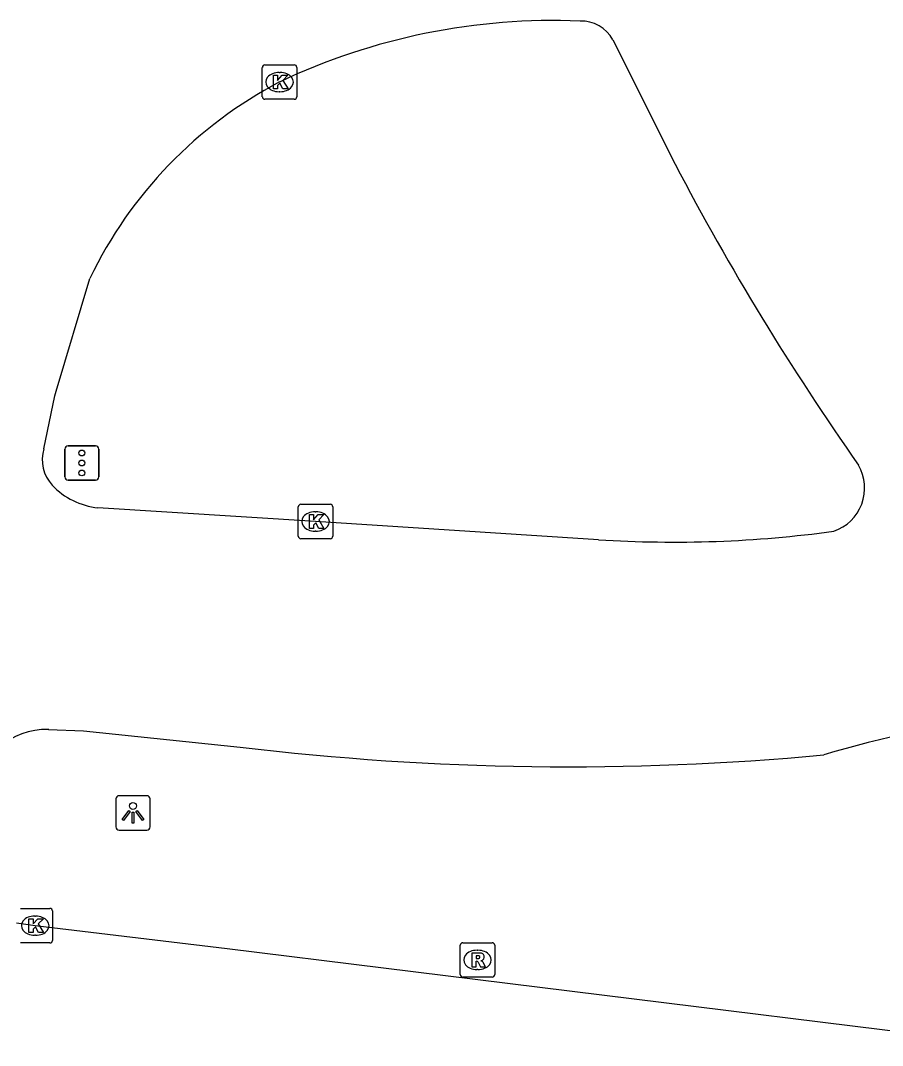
# Model space of a CAD drawing. Extents: x 161477 to 163040, y 383680 to 384868.
# Drawn here: x 161755.34 to 161780.35, y 384836.5 to 384866.25 of the extents above; entities that cross this region are included whole.
import ezdxf

# ---------------------------------------------------------------- set-up
doc = ezdxf.new("R2010")
doc.units = 0
for name, color, linetype in [('IMGEO_Kolk', 7, 'Continuous'), ('IMGEO_Lichtpunt', 7, 'Continuous'), ('IMGEO_Rijbaan_regionaal_gesloten', 7, 'Continuous'), ('IMGEO_Rioolput', 7, 'Continuous'), ('IMGEO_Verkeersregelinstallatiepaal', 7, 'Continuous')]:
    doc.layers.add(name, color=color, linetype=linetype)

msp = doc.modelspace()

# ---------------------------------------------------------------- linework, layer by layer
at = {"layer": 'IMGEO_Kolk'}
for p, q in [((161762.432, 384864.967), (161763.284, 384864.967)), ((161762.357, 384864.041), (161762.357, 384864.893)), ((161762.845, 384864.747), (161762.87, 384864.747)), ((161763.358, 384864.893), (161763.358, 384864.041)), ((161762.868, 384864.187), (161762.843, 384864.187)), ((161763.284, 384863.967), (161762.432, 384863.967)), ((161763.475, 384852.212), (161764.327, 384852.212)), ((161763.4, 384851.286), (161763.4, 384852.138)), ((161763.888, 384851.992), (161763.913, 384851.992)), ((161764.401, 384852.138), (161764.401, 384851.286)), ((161763.911, 384851.432), (161763.886, 384851.432)), ((161764.327, 384851.212), (161763.475, 384851.212)), ((161755.34, 384840.481), (161756.192, 384840.481)), ((161755.753, 384840.261), (161755.778, 384840.261)), ((161756.266, 384840.407), (161756.266, 384839.555)), ((161755.776, 384839.701), (161755.751, 384839.701)), ((161756.192, 384839.481), (161755.34, 384839.481))]:
    msp.add_line(p, q, dxfattribs=at)
for points in [[(161762.432, 384864.967), (161763.284, 384864.967)], [(161762.357, 384864.041), (161762.357, 384864.893)], [(161762.678, 384864.667), (161762.801, 384864.667), (161762.801, 384864.516), (161762.931, 384864.667), (161763.095, 384864.667), (161762.949, 384864.516), (161763.102, 384864.267), (161762.95, 384864.267), (161762.865, 384864.431), (161762.801, 384864.364), (161762.801, 384864.267), (161762.678, 384864.267), (161762.678, 384864.667)], [(161763.358, 384864.893), (161763.358, 384864.041)], [(161763.284, 384863.967), (161762.432, 384863.967)], [(161763.475, 384852.212), (161764.327, 384852.212)], [(161763.4, 384851.286), (161763.4, 384852.138)], [(161763.721, 384851.912), (161763.844, 384851.912), (161763.844, 384851.761), (161763.974, 384851.912), (161764.138, 384851.912), (161763.992, 384851.761), (161764.145, 384851.512), (161763.993, 384851.512), (161763.908, 384851.676), (161763.844, 384851.609), (161763.844, 384851.512), (161763.721, 384851.512), (161763.721, 384851.912)], [(161764.401, 384852.138), (161764.401, 384851.286)], [(161764.327, 384851.212), (161763.475, 384851.212)], [(161755.34, 384840.481), (161756.192, 384840.481)], [(161756.266, 384840.407), (161756.266, 384839.555)], [(161755.586, 384840.181), (161755.709, 384840.181), (161755.709, 384840.03), (161755.839, 384840.181), (161756.003, 384840.181), (161755.857, 384840.03), (161756.01, 384839.781), (161755.858, 384839.781), (161755.773, 384839.945), (161755.709, 384839.878), (161755.709, 384839.781), (161755.586, 384839.781), (161755.586, 384840.181)], [(161756.192, 384839.481), (161755.34, 384839.481)]]:
    msp.add_lwpolyline(points, dxfattribs=at)
for centre, start, end in [((161762.434, 384864.891), 91.552, 178.448), ((161762.434, 384864.891), 91.552, 178.448), ((161763.282, 384864.891), 1.552, 88.448), ((161763.282, 384864.891), 1.552, 88.448), ((161762.434, 384864.043), 181.552, 268.448), ((161762.434, 384864.043), 181.552, 268.448), ((161763.282, 384864.043), 271.552, 358.448), ((161763.282, 384864.043), 271.552, 358.448), ((161763.477, 384852.136), 91.552, 178.448), ((161763.477, 384852.136), 91.552, 178.448), ((161764.325, 384852.136), 1.552, 88.448), ((161764.325, 384852.136), 1.552, 88.448), ((161763.477, 384851.288), 181.552, 268.448), ((161763.477, 384851.288), 181.552, 268.448), ((161764.325, 384851.288), 271.552, 358.448), ((161764.325, 384851.288), 271.552, 358.448), ((161756.19, 384840.405), 1.552, 88.448), ((161756.19, 384840.405), 1.552, 88.448), ((161756.19, 384839.557), 271.552, 358.448), ((161756.19, 384839.557), 271.552, 358.448)]:
    msp.add_arc(centre, 0.0765, start, end, dxfattribs=at)
for centre, major_axis, ratio, start_param, end_param in [((161762.844, 384864.467), (-0.387, 0.002), 0.722429, 4.712389, 7.853982), ((161762.869, 384864.467), (-0.39, 0.002), 0.717154, 1.570796, 4.712389), ((161763.887, 384851.712), (-0.387, 0.002), 0.722429, 4.712389, 7.853982), ((161763.912, 384851.712), (-0.39, 0.002), 0.717154, 1.570796, 4.712389), ((161755.752, 384839.981), (-0.387, 0.002), 0.722429, 4.712389, 7.853982), ((161755.777, 384839.981), (-0.39, 0.002), 0.717154, 1.570796, 4.712389)]:
    msp.add_ellipse(centre, major_axis=major_axis, ratio=ratio, start_param=start_param, end_param=end_param, dxfattribs=at)
at = {"layer": 'IMGEO_Lichtpunt'}
for p, q in [((161758.105, 384843.658), (161758.105, 384842.851)), ((161758.105, 384843.658), (161758.105, 384842.851)), ((161759.007, 384843.753), (161758.199, 384843.753)), ((161759.007, 384843.753), (161758.199, 384843.753)), ((161759.101, 384842.851), (161759.101, 384843.658)), ((161759.101, 384842.851), (161759.101, 384843.658)), ((161758.199, 384842.757), (161759.007, 384842.757)), ((161758.199, 384842.757), (161759.007, 384842.757))]:
    msp.add_line(p, q, dxfattribs=at)
for points in [[(161758.479, 384843.322), (161758.518, 384843.294), (161758.33, 384843.032), (161758.292, 384843.059), (161758.479, 384843.322)], [(161758.581, 384843.274), (161758.628, 384843.274), (161758.628, 384842.952), (161758.581, 384842.952), (161758.581, 384843.274)], [(161758.691, 384843.294), (161758.729, 384843.321), (161758.916, 384843.059), (161758.877, 384843.031), (161758.691, 384843.294)]]:
    msp.add_lwpolyline(points, dxfattribs=at)
msp.add_circle((161758.604, 384843.456), 0.0994, dxfattribs=at)
for centre, start, end in [((161758.199, 384843.658), 90, 180), ((161758.199, 384843.658), 90, 180), ((161759.007, 384843.658), 0, 90), ((161759.007, 384843.658), 0, 90), ((161758.199, 384842.851), 180, 270), ((161758.199, 384842.851), 180, 270), ((161759.007, 384842.851), 270, 0), ((161759.007, 384842.851), 270, 360)]:
    msp.add_arc(centre, 0.0946, start, end, dxfattribs=at)
at = {"layer": 'IMGEO_Rijbaan_regionaal_gesloten'}
for points in [[(161772.531, 384865.697), (161774.332, 384862.086)], [(161756.016, 384853.821), (161756.34, 384855.363), (161756.379, 384855.494), (161757.353, 384858.769)], [(161772.111, 384851.184), (161763.9, 384851.711), (161757.587, 384852.112)], [(161756.157, 384845.679), (161757.169, 384845.636), (161761.71, 384845.166)], [(161784.016, 384836.503), (161761.334, 384839.312), (161755.765, 384839.98), (161755.222, 384840.057)]]:
    msp.add_lwpolyline(points, dxfattribs=at)
for centre, radius, start, end in [((161770.803, 384847.68), 18.574, 87.6179, 115.3253), ((161771.603, 384865.172), 1.067, 29.5064, 91.4826), ((161768.692, 384853.326), 12.578, 117.6351, 154.3589), ((161844.076, 384898.609), 78.728, 207.63962, 215.09427), ((161757.056, 384853.51), 1.085, 163.3501, 222.9972), ((161778.505, 384852.687), 1.33, 289.0168, 29.6877), ((161757.788, 384854.179), 2.077, 222.7282, 264.4535), ((161774.3, 384885.289), 34.175, 266.3276, 277.7998), ((161787.859, 384814.16), 32.126, 97.1269, 106.6515), ((161756.118, 384843.548), 2.131, 88.9422, 173.5086), ((161771.241, 384924.125), 79.532, 263.1173, 275.34751)]:
    msp.add_arc(centre, radius, start, end, dxfattribs=at)
at = {"layer": 'IMGEO_Rioolput'}
for p, q in [((161768.1, 384838.561), (161768.1, 384839.413)), ((161768.175, 384839.487), (161769.027, 384839.487)), ((161769.101, 384839.413), (161769.101, 384838.561)), ((161768.588, 384839.267), (161768.613, 384839.267)), ((161769.027, 384838.487), (161768.175, 384838.487)), ((161768.611, 384838.707), (161768.586, 384838.707))]:
    msp.add_line(p, q, dxfattribs=at)
for points in [[(161768.1, 384838.561), (161768.1, 384839.413)], [(161768.175, 384839.487), (161769.027, 384839.487)], [(161769.101, 384839.413), (161769.101, 384838.561)], [(161768.689, 384839.185), (161768.437, 384839.187), (161768.437, 384838.787)], [(161768.615, 384839.106), (161768.561, 384839.106), (161768.561, 384839.025)], [(161768.437, 384838.787), (161768.561, 384838.787), (161768.561, 384838.949), (161768.572, 384838.949)], [(161768.561, 384839.025), (161768.613, 384839.025)], [(161768.619, 384838.92), (161768.69, 384838.787), (161768.83, 384838.787), (161768.765, 384838.913)], [(161769.027, 384838.487), (161768.175, 384838.487)]]:
    msp.add_lwpolyline(points, dxfattribs=at)
for centre, radius, start, end in [((161768.177, 384839.411), 0.0765, 91.552, 178.448), ((161768.177, 384839.411), 0.0765, 91.552, 178.448), ((161769.025, 384839.411), 0.0765, 1.552, 88.448), ((161769.025, 384839.411), 0.0765, 1.552, 88.448), ((161768.621, 384839.01), 0.0964, 77.0061, 93.1865), ((161768.635, 384839.067), 0.0378, 276.6634, 79.6772), ((161768.688, 384839.075), 0.109, 350.3612, 89.416), ((161768.686, 384839.075), 0.112, 277.5842, 350.9817), ((161768.571, 384838.896), 0.0533, 26.0293, 88.6989), ((161768.597, 384839.214), 0.19, 274.7715, 282.9687), ((161768.67, 384838.86), 0.108, 29.5134, 73.7905), ((161768.177, 384838.563), 0.0765, 181.552, 268.448), ((161768.177, 384838.563), 0.0765, 181.552, 268.448), ((161769.025, 384838.563), 0.0765, 271.552, 358.448), ((161769.025, 384838.563), 0.0765, 271.552, 358.448)]:
    msp.add_arc(centre, radius, start, end, dxfattribs=at)
for centre, major_axis, ratio, start_param, end_param in [((161768.587, 384838.987), (-0.387, 0.002), 0.722429, 4.712389, 7.853982), ((161768.612, 384838.987), (-0.39, 0.002), 0.717154, 1.570796, 4.712389)]:
    msp.add_ellipse(centre, major_axis=major_axis, ratio=ratio, start_param=start_param, end_param=end_param, dxfattribs=at)
at = {"layer": 'IMGEO_Verkeersregelinstallatiepaal'}
for p, q in [((161756.625, 384853.011), (161756.625, 384853.811)), ((161756.625, 384853.811), (161756.625, 384853.011)), ((161756.725, 384853.911), (161757.515, 384853.911)), ((161757.515, 384853.911), (161756.725, 384853.911)), ((161757.615, 384853.811), (161757.615, 384853.011)), ((161757.615, 384853.011), (161757.615, 384853.811)), ((161757.515, 384852.911), (161756.725, 384852.911)), ((161756.725, 384852.911), (161757.515, 384852.911))]:
    msp.add_line(p, q, dxfattribs=at)
for centre in [(161757.12, 384853.701), (161757.12, 384853.411), (161757.12, 384853.121)]:
    msp.add_circle(centre, 0.085, dxfattribs=at)
for centre, start, end in [((161756.725, 384853.811), 90, 180), ((161756.725, 384853.811), 90, 180), ((161757.515, 384853.811), 0, 90), ((161757.515, 384853.811), 360, 90), ((161756.725, 384853.011), 180, 270), ((161756.725, 384853.011), 180, 270), ((161757.515, 384853.011), 270, 0), ((161757.515, 384853.011), 270, 0)]:
    msp.add_arc(centre, 0.1, start, end, dxfattribs=at)

doc.saveas('drawing.dxf')
